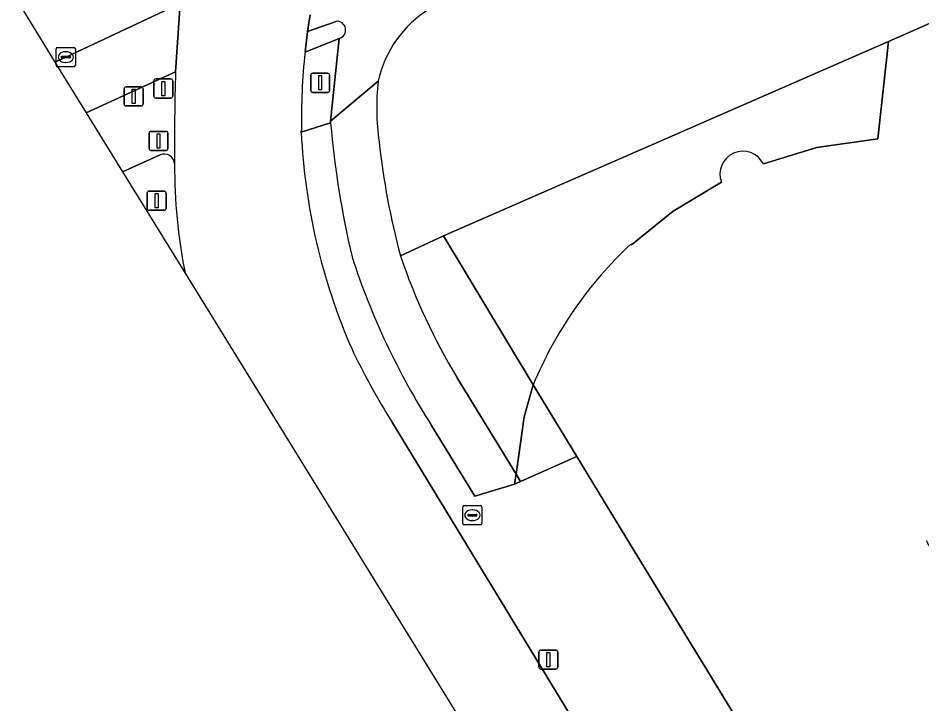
# Model space of a CAD drawing. Extents: x 160377 to 161131, y 383938 to 384853.
# Drawn here: x 160379.44 to 160426.68, y 384709.21 to 384745.06 of the extents above; entities that cross this region are included whole.
import ezdxf

# ---------------------------------------------------------------- set-up
doc = ezdxf.new("R2010")
doc.units = 0
for name, color, linetype in [('IMGEO_Fietspad_gesloten', 7, 'Continuous'), ('IMGEO_Fietspad_open', 7, 'Continuous'), ('IMGEO_Groenvoorziening', 7, 'Continuous'), ('IMGEO_Kolk', 7, 'Continuous'), ('IMGEO_Lichtmast', 7, 'Continuous'), ('IMGEO_Pand', 7, 'Continuous'), ('IMGEO_Pand_overbouw', 7, 'Continuous'), ('IMGEO_Rijbaan_lokaal_gesloten', 7, 'Continuous'), ('IMGEO_Terreindeel_zand', 7, 'Continuous'), ('IMGEO_Verkeerseiland_groen', 7, 'Continuous'), ('IMGEO_Verkeerseiland_open', 7, 'Continuous'), ('IMGEO_Verkeersregelinstallatiepaal', 7, 'Continuous'), ('IMGEO_Voetpad_gesloten', 7, 'Continuous'), ('IMGEO_Voetpad_open', 7, 'Continuous')]:
    doc.layers.add(name, color=color, linetype=linetype)

msp = doc.modelspace()

# ---------------------------------------------------------------- linework, layer by layer
at = {"layer": 'IMGEO_Fietspad_gesloten'}
msp.add_lwpolyline([(160382.999, 384740.113), (160387.673, 384742.253), (160387.904, 384745.82), (160381.933, 384743.024), (160381.365, 384742.763), (160382.999, 384740.113)], dxfattribs=at)
at = {"layer": 'IMGEO_Fietspad_open'}
for points in [[(160394.714, 384745.232), (160394.572, 384744.355), (160396.057, 384744.893)], [(160396.227, 384744.005), (160395.771, 384739.676), (160398.265, 384741.766)], [(160398.265, 384741.766), (160395.771, 384739.676), (160395.778, 384739.596)], [(160401.05, 384723.769), (160403.306, 384720.067), (160405.39, 384720.698), (160405.466, 384721.221), (160402.39, 384726.267)]]:
    msp.add_lwpolyline(points, dxfattribs=at)
msp.add_lwpolyline([(160405.466, 384721.221), (160405.39, 384720.698), (160405.701, 384720.836)], close=True, dxfattribs=at)
for centre, radius, start, end in [((160404.063, 384740.493), 5.936, 121.8547, 167.6182), ((160396.109, 384744.443), 0.453, 285.1162, 96.5591), ((160410.605, 384740.348), 12.421, 173.4454, 188.1416), ((160443.67, 384743.625), 48.061, 184.8089, 193.2799), ((160437.926, 384742.921), 39.853, 186.2404, 194.9454), ((160433.428, 384744.42), 38.403, 197.9495, 212.5303), ((160430.3, 384743.142), 32.615, 198.7792, 211.1591)]:
    msp.add_arc(centre, radius, start, end, dxfattribs=at)
at = {"layer": 'IMGEO_Groenvoorziening'}
msp.add_lwpolyline([(160386.859, 384737.909), (160384.903, 384737.025), (160388.17, 384731.725)], dxfattribs=at)
for centre, radius, start, end in [((160387.078, 384737.411), 0.544, 3.7175, 113.7158), ((160415.631, 384737.249), 28.01, 179.5971, 191.3749)]:
    msp.add_arc(centre, radius, start, end, dxfattribs=at)
at = {"layer": 'IMGEO_Kolk'}
for p, q in [((160381.432, 384742.598), (160381.432, 384743.45)), ((160381.507, 384743.524), (160382.359, 384743.524)), ((160382.433, 384743.45), (160382.433, 384742.598)), ((160381.691, 384743.018), (160381.691, 384743.03)), ((160382.129, 384742.981), (160381.731, 384742.981)), ((160381.734, 384743.067), (160382.132, 384743.067)), ((160381.92, 384743.304), (160381.945, 384743.304)), ((160382.175, 384743.03), (160382.175, 384743.018)), ((160382.359, 384742.524), (160381.507, 384742.524)), ((160381.943, 384742.744), (160381.918, 384742.744)), ((160402.686, 384718.653), (160402.686, 384719.505)), ((160402.761, 384719.579), (160403.613, 384719.579)), ((160403.174, 384719.359), (160403.199, 384719.359)), ((160403.687, 384719.505), (160403.687, 384718.653)), ((160402.945, 384719.073), (160402.945, 384719.085)), ((160403.383, 384719.036), (160402.985, 384719.036)), ((160402.988, 384719.122), (160403.386, 384719.122)), ((160403.197, 384718.799), (160403.172, 384718.799)), ((160403.429, 384719.085), (160403.429, 384719.073)), ((160403.613, 384718.579), (160402.761, 384718.579))]:
    msp.add_line(p, q, dxfattribs=at)
for points in [[(160381.432, 384742.598), (160381.432, 384743.45)], [(160381.507, 384743.524), (160382.359, 384743.524)], [(160382.433, 384743.45), (160382.433, 384742.598)], [(160382.359, 384742.524), (160381.507, 384742.524)], [(160402.686, 384718.653), (160402.686, 384719.505)], [(160402.761, 384719.579), (160403.613, 384719.579)], [(160403.687, 384719.505), (160403.687, 384718.653)], [(160403.613, 384718.579), (160402.761, 384718.579)]]:
    msp.add_lwpolyline(points, dxfattribs=at)
for centre, radius, start, end in [((160381.509, 384743.448), 0.0765, 91.552, 178.448), ((160381.509, 384743.448), 0.0765, 91.552, 178.448), ((160382.357, 384743.448), 0.0765, 1.552, 88.448), ((160382.357, 384743.448), 0.0765, 1.552, 88.448), ((160381.731, 384743.027), 0.0403, 85.8775, 175.7526), ((160381.728, 384743.017), 0.0366, 178.938, 274.7102), ((160382.132, 384743.024), 0.043, 264.8664, 352.4533), ((160382.136, 384743.029), 0.0386, 1.7309, 96.639), ((160381.509, 384742.6), 0.0765, 181.552, 268.448), ((160381.509, 384742.6), 0.0765, 181.552, 268.448), ((160382.357, 384742.6), 0.0765, 271.552, 358.448), ((160382.357, 384742.6), 0.0765, 271.552, 358.448), ((160402.763, 384719.503), 0.0765, 91.552, 178.448), ((160402.763, 384719.503), 0.0765, 91.552, 178.448), ((160403.611, 384719.503), 0.0765, 1.552, 88.448), ((160403.611, 384719.503), 0.0765, 1.552, 88.448), ((160402.985, 384719.082), 0.0403, 85.8775, 175.7526), ((160402.982, 384719.072), 0.0366, 178.938, 274.7102), ((160403.386, 384719.079), 0.043, 264.8664, 352.4533), ((160403.39, 384719.084), 0.0386, 1.7309, 96.639), ((160402.763, 384718.655), 0.0765, 181.552, 268.448), ((160402.763, 384718.655), 0.0765, 181.552, 268.448), ((160403.611, 384718.655), 0.0765, 271.552, 358.448), ((160403.611, 384718.655), 0.0765, 271.552, 358.448)]:
    msp.add_arc(centre, radius, start, end, dxfattribs=at)
for centre, major_axis, ratio, start_param, end_param in [((160381.919, 384743.024), (-0.387, 0.002), 0.722429, 4.712389, 7.853982), ((160381.944, 384743.024), (-0.39, 0.002), 0.717154, 1.570796, 4.712389), ((160403.173, 384719.079), (-0.387, 0.002), 0.722429, 4.712389, 7.853982), ((160403.198, 384719.079), (-0.39, 0.002), 0.717154, 1.570796, 4.712389)]:
    msp.add_ellipse(centre, major_axis=major_axis, ratio=ratio, start_param=start_param, end_param=end_param, dxfattribs=at)
at = {"layer": 'IMGEO_Lichtmast'}
for p, q in [((160386.186, 384735.118), (160386.186, 384735.918)), ((160386.186, 384735.918), (160386.186, 384735.118)), ((160386.286, 384736.018), (160387.076, 384736.018)), ((160387.076, 384736.018), (160386.286, 384736.018)), ((160387.176, 384735.918), (160387.176, 384735.118)), ((160387.176, 384735.118), (160387.176, 384735.918)), ((160387.076, 384735.018), (160386.286, 384735.018)), ((160386.286, 384735.018), (160387.076, 384735.018)), ((160406.661, 384711.132), (160406.661, 384711.932)), ((160406.661, 384711.932), (160406.661, 384711.132)), ((160406.761, 384712.032), (160407.551, 384712.032)), ((160407.551, 384712.032), (160406.761, 384712.032)), ((160407.651, 384711.932), (160407.651, 384711.132)), ((160407.651, 384711.132), (160407.651, 384711.932)), ((160407.551, 384711.032), (160406.761, 384711.032)), ((160406.761, 384711.032), (160407.551, 384711.032))]:
    msp.add_line(p, q, dxfattribs=at)
for points in [[(160386.606, 384735.893), (160386.756, 384735.893), (160386.756, 384735.143), (160386.606, 384735.143), (160386.606, 384735.893)], [(160407.081, 384711.907), (160407.231, 384711.907), (160407.231, 384711.157), (160407.081, 384711.157), (160407.081, 384711.907)]]:
    msp.add_lwpolyline(points, dxfattribs=at)
for centre, start, end in [((160386.286, 384735.918), 90, 180), ((160386.286, 384735.918), 90, 180), ((160387.076, 384735.918), 0, 90), ((160387.076, 384735.918), 360, 90), ((160386.286, 384735.118), 180, 270), ((160386.286, 384735.118), 180, 270), ((160387.076, 384735.118), 270, 0), ((160387.076, 384735.118), 270, 0), ((160406.761, 384711.932), 90, 180), ((160406.761, 384711.932), 90, 180), ((160407.551, 384711.932), 0, 90), ((160407.551, 384711.932), 360, 90), ((160406.761, 384711.132), 180, 270), ((160406.761, 384711.132), 180, 270), ((160407.551, 384711.132), 270, 0), ((160407.551, 384711.132), 270, 0)]:
    msp.add_arc(centre, 0.1, start, end, dxfattribs=at)
at = {"layer": 'IMGEO_Pand'}
for points in [[(160471.395, 384750), (160474.704, 384751.423), (160493.106, 384759.485), (160491.915, 384768.014), (160491.505, 384767.959), (160491.558, 384767.562), (160490.306, 384767.006), (160489.562, 384772.388), (160474.338, 384765.646), (160474.703, 384764.823), (160468.722, 384761.279), (160468.028, 384762.853), (160457.806, 384758.343), (160454.991, 384757.101), (160452.92, 384756.187), (160450.07, 384754.929), (160447.903, 384753.973), (160445.12, 384752.745), (160424.929, 384743.835), (160424.387, 384738.76), (160421.187, 384738.304), (160418.395, 384737.438)], [(160416.205, 384736.481), (160413.687, 384734.975), (160411.512, 384733.213), (160411.472, 384733.252)], [(160406.366, 384725.891), (160408.648, 384722.145), (160411.211, 384717.938), (160418.713, 384705.632), (160423.534, 384697.703), (160425.536, 384699.847), (160427.261, 384701.716), (160427.973, 384700.562), (160427.717, 384700.287), (160428.022, 384700.001), (160430.071, 384702.125), (160433.844, 384706.201), (160427.664, 384716.339), (160426.923, 384717.745)]]:
    msp.add_lwpolyline(points, dxfattribs=at)
for centre, radius, start, end in [((160417.322, 384736.91), 1.196, 26.2056, 201.0037), ((160425.833, 384717.839), 21.067, 132.9767, 157.5287)]:
    msp.add_arc(centre, radius, start, end, dxfattribs=at)
at = {"layer": 'IMGEO_Pand_overbouw'}
for points in [[(160424.929, 384743.835), (160401.67, 384733.687), (160406.366, 384725.891)], [(160418.395, 384737.438), (160421.187, 384738.304), (160424.387, 384738.76), (160424.929, 384743.835)], [(160411.472, 384733.252), (160411.512, 384733.213), (160413.687, 384734.975), (160416.205, 384736.481)]]:
    msp.add_lwpolyline(points, dxfattribs=at)
msp.add_lwpolyline([(160406.366, 384725.891), (160405.9, 384724.213), (160405.39, 384720.698), (160408.648, 384722.145)], close=True, dxfattribs=at)
for centre, radius, start, end in [((160417.322, 384736.91), 1.196, 26.2056, 201.0037), ((160425.833, 384717.839), 21.067, 132.9767, 157.5287)]:
    msp.add_arc(centre, radius, start, end, dxfattribs=at)
at = {"layer": 'IMGEO_Rijbaan_lokaal_gesloten'}
for points in [[(160387.977, 384747.424), (160387.905, 384745.841), (160387.904, 384745.82), (160387.673, 384742.253)], [(160394.439, 384743.277), (160394.572, 384744.355), (160394.714, 384745.232)], [(160394.238, 384739.106), (160394.249, 384739.2)], [(160388.17, 384731.725), (160420.428, 384679.401), (160462.816, 384608.568)], [(160433.493, 384667.235), (160426.631, 384678.501), (160399.003, 384723.911)]]:
    msp.add_lwpolyline(points, dxfattribs=at)
for centre, radius, start, end in [((160428.384, 384739.652), 34.138, 173.9047, 180.7589), ((160496.174, 384738.676), 108.56, 178.11153, 180.64892), ((160426.179, 384740.587), 31.975, 182.6546, 203.5955), ((160415.631, 384737.249), 28.01, 179.5971, 191.3749), ((160430.076, 384743.472), 36.717, 205.2867, 212.1907)]:
    msp.add_arc(centre, radius, start, end, dxfattribs=at)
at = {"layer": 'IMGEO_Terreindeel_zand'}
for points in [[(160395.778, 384739.596), (160394.238, 384739.106)], [(160399.003, 384723.911), (160426.631, 384678.501), (160433.493, 384667.235)], [(160418.713, 384705.632), (160411.211, 384717.938), (160408.648, 384722.145), (160405.701, 384720.836), (160405.39, 384720.698), (160403.306, 384720.067), (160401.05, 384723.769)]]:
    msp.add_lwpolyline(points, dxfattribs=at)
for centre, radius, start, end in [((160443.67, 384743.625), 48.061, 184.8089, 193.2799), ((160426.179, 384740.587), 31.975, 182.6546, 203.5955), ((160433.428, 384744.42), 38.403, 197.9495, 212.5303), ((160430.076, 384743.472), 36.717, 205.2867, 212.1907)]:
    msp.add_arc(centre, radius, start, end, dxfattribs=at)
at = {"layer": 'IMGEO_Verkeerseiland_groen'}
for points in [[(160386.722, 384748.446), (160379.439, 384745.888), (160381.365, 384742.763)], [(160381.365, 384742.763), (160381.933, 384743.024), (160387.904, 384745.82), (160387.905, 384745.841), (160387.977, 384747.424)]]:
    msp.add_lwpolyline(points, dxfattribs=at)
at = {"layer": 'IMGEO_Verkeerseiland_open'}
msp.add_lwpolyline([(160396.057, 384744.893), (160394.572, 384744.355), (160394.439, 384743.277), (160396.227, 384744.005)], dxfattribs=at)
msp.add_arc((160396.109, 384744.443), 0.453, 285.1162, 96.5591, dxfattribs=at)
at = {"layer": 'IMGEO_Verkeersregelinstallatiepaal'}
for p, q in [((160394.735, 384741.28), (160394.735, 384742.08)), ((160394.735, 384742.08), (160394.735, 384741.28)), ((160394.835, 384742.18), (160395.625, 384742.18)), ((160395.625, 384742.18), (160394.835, 384742.18)), ((160395.725, 384742.08), (160395.725, 384741.28)), ((160395.725, 384741.28), (160395.725, 384742.08)), ((160385.083, 384741.469), (160385.873, 384741.469)), ((160385.873, 384741.469), (160385.083, 384741.469)), ((160386.534, 384740.981), (160386.534, 384741.781)), ((160386.534, 384741.781), (160386.534, 384740.981)), ((160386.634, 384741.881), (160387.424, 384741.881)), ((160387.424, 384741.881), (160386.634, 384741.881)), ((160387.524, 384741.781), (160387.524, 384740.981)), ((160387.524, 384740.981), (160387.524, 384741.781)), ((160384.983, 384740.569), (160384.983, 384741.369)), ((160384.983, 384741.369), (160384.983, 384740.569)), ((160385.973, 384741.369), (160385.973, 384740.569)), ((160385.973, 384740.569), (160385.973, 384741.369)), ((160395.625, 384741.18), (160394.835, 384741.18)), ((160394.835, 384741.18), (160395.625, 384741.18)), ((160387.424, 384740.881), (160386.634, 384740.881)), ((160386.634, 384740.881), (160387.424, 384740.881)), ((160385.873, 384740.469), (160385.083, 384740.469)), ((160385.083, 384740.469), (160385.873, 384740.469)), ((160386.384, 384739.144), (160387.174, 384739.144)), ((160387.174, 384739.144), (160386.384, 384739.144)), ((160386.284, 384738.244), (160386.284, 384739.044)), ((160386.284, 384739.044), (160386.284, 384738.244)), ((160387.274, 384739.044), (160387.274, 384738.244)), ((160387.274, 384738.244), (160387.274, 384739.044)), ((160387.174, 384738.144), (160386.384, 384738.144)), ((160386.384, 384738.144), (160387.174, 384738.144))]:
    msp.add_line(p, q, dxfattribs=at)
for points in [[(160395.155, 384742.055), (160395.305, 384742.055), (160395.305, 384741.305), (160395.155, 384741.305), (160395.155, 384742.055)], [(160386.954, 384741.756), (160387.104, 384741.756), (160387.104, 384741.006), (160386.954, 384741.006), (160386.954, 384741.756)], [(160385.403, 384741.344), (160385.553, 384741.344), (160385.553, 384740.594), (160385.403, 384740.594), (160385.403, 384741.344)], [(160386.704, 384739.019), (160386.854, 384739.019), (160386.854, 384738.269), (160386.704, 384738.269), (160386.704, 384739.019)]]:
    msp.add_lwpolyline(points, dxfattribs=at)
for centre, start, end in [((160394.835, 384742.08), 90, 180), ((160394.835, 384742.08), 90, 180), ((160395.625, 384742.08), 0, 90), ((160395.625, 384742.08), 360, 90), ((160385.083, 384741.369), 90, 180), ((160385.083, 384741.369), 90, 180), ((160385.873, 384741.369), 0, 90), ((160385.873, 384741.369), 360, 90), ((160386.634, 384741.781), 90, 180), ((160386.634, 384741.781), 90, 180), ((160387.424, 384741.781), 0, 90), ((160387.424, 384741.781), 360, 90), ((160394.835, 384741.28), 180, 270), ((160394.835, 384741.28), 180, 270), ((160395.625, 384741.28), 270, 0), ((160395.625, 384741.28), 270, 0), ((160385.083, 384740.569), 180, 270), ((160385.083, 384740.569), 180, 270), ((160385.873, 384740.569), 270, 0), ((160385.873, 384740.569), 270, 0), ((160386.634, 384740.981), 180, 270), ((160386.634, 384740.981), 180, 270), ((160387.424, 384740.981), 270, 0), ((160387.424, 384740.981), 270, 0), ((160386.384, 384739.044), 90, 180), ((160386.384, 384739.044), 90, 180), ((160387.174, 384739.044), 0, 90), ((160387.174, 384739.044), 360, 90), ((160386.384, 384738.244), 180, 270), ((160386.384, 384738.244), 180, 270), ((160387.174, 384738.244), 270, 0), ((160387.174, 384738.244), 270, 0)]:
    msp.add_arc(centre, 0.1, start, end, dxfattribs=at)
at = {"layer": 'IMGEO_Voetpad_gesloten'}
for points in [[(160418.395, 384737.438), (160421.187, 384738.304), (160424.387, 384738.76), (160424.929, 384743.835), (160401.67, 384733.687), (160406.366, 384725.891)], [(160411.472, 384733.252), (160411.512, 384733.213), (160413.687, 384734.975), (160416.205, 384736.481)]]:
    msp.add_lwpolyline(points, dxfattribs=at)
for centre, radius, start, end in [((160417.322, 384736.91), 1.196, 26.2056, 201.0037), ((160425.833, 384717.839), 21.067, 132.9767, 157.5287)]:
    msp.add_arc(centre, radius, start, end, dxfattribs=at)
at = {"layer": 'IMGEO_Voetpad_open'}
for points in [[(160399.421, 384732.643), (160401.67, 384733.687), (160424.929, 384743.835), (160445.12, 384752.745), (160444.559, 384753.84), (160447.903, 384753.973), (160450.07, 384754.929), (160449.529, 384756.036), (160452.92, 384756.187), (160454.991, 384757.101), (160454.483, 384758.223), (160457.806, 384758.343), (160468.028, 384762.853)], [(160394.249, 384739.2), (160394.238, 384739.106), (160395.778, 384739.596), (160395.771, 384739.676), (160396.227, 384744.005)], [(160396.227, 384744.005), (160394.439, 384743.277)], [(160387.673, 384742.253), (160382.999, 384740.113), (160384.903, 384737.025)], [(160384.903, 384737.025), (160386.859, 384737.909)], [(160401.67, 384733.687), (160399.421, 384732.643)], [(160402.39, 384726.267), (160405.466, 384721.221), (160405.9, 384724.213), (160406.366, 384725.891), (160401.67, 384733.687)]]:
    msp.add_lwpolyline(points, dxfattribs=at)
msp.add_lwpolyline([(160406.366, 384725.891), (160405.9, 384724.213), (160405.466, 384721.221), (160405.701, 384720.836), (160408.648, 384722.145)], close=True, dxfattribs=at)
for centre, radius, start, end in [((160404.063, 384740.493), 5.936, 121.8547, 167.6182), ((160428.384, 384739.652), 34.138, 173.9047, 180.7589), ((160496.174, 384738.676), 108.56, 178.11153, 180.64892), ((160410.605, 384740.348), 12.421, 173.4454, 188.1416), ((160437.926, 384742.921), 39.853, 186.2404, 194.9454), ((160387.078, 384737.411), 0.544, 3.7175, 113.7158), ((160430.3, 384743.142), 32.615, 198.7792, 211.1591)]:
    msp.add_arc(centre, radius, start, end, dxfattribs=at)

doc.saveas('drawing.dxf')
